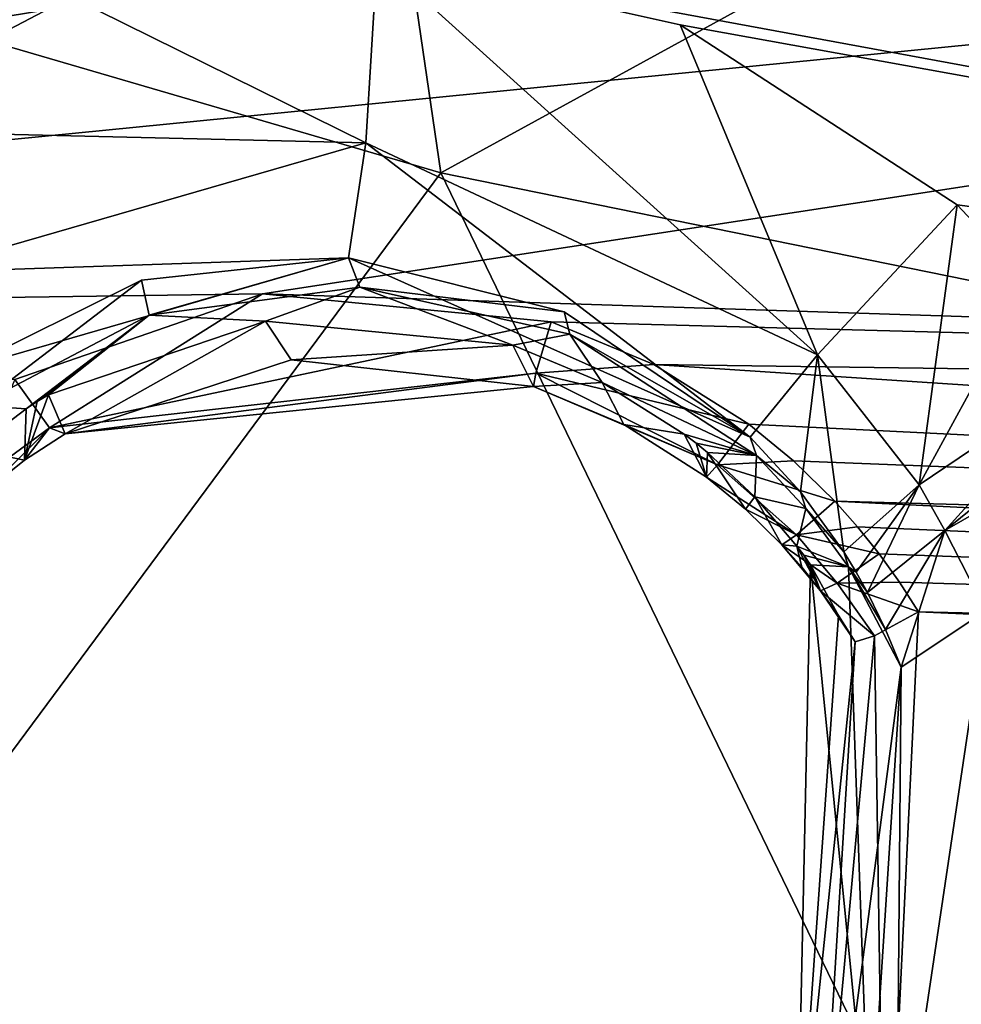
# Model space of a CAD drawing. Header units: millimetres. Extents: x -147 to 294, y -82 to 275.
# Tile 448 of 609: x 191.23 to 194.7, y 237.2 to 240.83. Entities that reach past the tile are written whole.
import ezdxf

# ---------------------------------------------------------------- set-up
doc = ezdxf.new("R2010")
doc.units = ezdxf.units.MM
doc.header["$LTSCALE"] = 67.506716
for name, color, linetype in [('1625', 7, 'CONTINUOUS'), ('1630', 7, 'CONTINUOUS'), ('1631', 7, 'CONTINUOUS'), ('1643', 7, 'CONTINUOUS'), ('1670', 7, 'CONTINUOUS'), ('1672', 7, 'CONTINUOUS'), ('1676', 7, 'CONTINUOUS'), ('1677', 7, 'CONTINUOUS'), ('1678', 7, 'CONTINUOUS'), ('1679', 7, 'CONTINUOUS'), ('1680', 7, 'CONTINUOUS'), ('1681', 7, 'CONTINUOUS'), ('1762', 7, 'CONTINUOUS'), ('1808', 7, 'CONTINUOUS'), ('2223', 7, 'CONTINUOUS'), ('2442', 7, 'CONTINUOUS'), ('2443', 7, 'CONTINUOUS'), ('2444', 7, 'CONTINUOUS'), ('2445', 7, 'CONTINUOUS'), ('2446', 7, 'CONTINUOUS'), ('2447', 7, 'CONTINUOUS'), ('2448', 7, 'CONTINUOUS'), ('2449', 7, 'CONTINUOUS'), ('2450', 7, 'CONTINUOUS'), ('2451', 7, 'CONTINUOUS'), ('2452', 7, 'CONTINUOUS'), ('2453', 7, 'CONTINUOUS'), ('2454', 7, 'CONTINUOUS'), ('2459', 7, 'CONTINUOUS'), ('2460', 7, 'CONTINUOUS'), ('2461', 7, 'CONTINUOUS'), ('2462', 7, 'CONTINUOUS'), ('2463', 7, 'CONTINUOUS'), ('2464', 7, 'CONTINUOUS'), ('3719', 7, 'CONTINUOUS'), ('457', 7, 'CONTINUOUS'), ('458', 7, 'CONTINUOUS'), ('485', 7, 'CONTINUOUS'), ('499', 7, 'CONTINUOUS'), ('522', 7, 'CONTINUOUS'), ('557', 7, 'CONTINUOUS'), ('601', 7, 'CONTINUOUS'), ('640', 7, 'CONTINUOUS'), ('841', 7, 'CONTINUOUS')]:
    doc.layers.add(name, color=color, linetype=linetype)

msp = doc.modelspace()

# ---------------------------------------------------------------- linework, layer by layer
at = {"layer": '1625', "linetype": 'CONTINUOUS'}
msp.add_3dface([(187.202, 239.8861, -8.0262), (188.0006, 242.4567, -8.2618), (195.9043, 253.4007, -5.7726), (187.202, 239.8861, -8.0262)], dxfattribs=at)
at = {"layer": '1630', "linetype": 'CONTINUOUS'}
for points in [[(194.7908, 238.6475, -7.1754), (195.1584, 236.1156, -7.8386), (194.461, 236.44, -7.4874), (194.7908, 238.6475, -7.1754)], [(194.7908, 238.6475, -7.1754), (194.461, 236.44, -7.4874), (194.4787, 238.4402, -6.4193), (194.7908, 238.6475, -7.1754)], [(194.4787, 238.4402, -6.4193), (194.461, 236.44, -7.4874), (194.2181, 236.4525, -6.6777), (194.4787, 238.4402, -6.4193)]]:
    msp.add_3dface(points, dxfattribs=at)
at = {"layer": '1631', "linetype": 'CONTINUOUS'}
for points in [[(195.311, 239.3286, -7.3498), (194.7908, 238.6475, -7.1754), (194.6388, 238.943, -7.128), (195.311, 239.3286, -7.3498)], [(194.3545, 238.7144, -6.4091), (194.6388, 238.943, -7.128), (194.4213, 238.5791, -6.4132), (194.3545, 238.7144, -6.4091)], [(194.6388, 238.943, -7.128), (194.4787, 238.4402, -6.4193), (194.4213, 238.5791, -6.4132), (194.6388, 238.943, -7.128)], [(194.7908, 238.6475, -7.1754), (194.4787, 238.4402, -6.4193), (194.6388, 238.943, -7.128), (194.7908, 238.6475, -7.1754)]]:
    msp.add_3dface(points, dxfattribs=at)
at = {"layer": '1643', "linetype": 'CONTINUOUS'}
for points in [[(187.202, 239.8861, -8.0262), (195.9043, 253.4007, -5.7726), (188.5051, 239.7905, -7.8996), (187.202, 239.8861, -8.0262)], [(195.9043, 253.4007, -5.7726), (189.8064, 239.6973, -7.78), (188.5051, 239.7905, -7.8996), (195.9043, 253.4007, -5.7726)], [(189.8064, 239.6973, -7.78), (195.9043, 253.4007, -5.7726), (189.8647, 239.7818, -7.761), (189.8064, 239.6973, -7.78)], [(189.8647, 239.7818, -7.761), (195.9043, 253.4007, -5.7726), (189.9254, 239.8636, -7.7422), (189.8647, 239.7818, -7.761)], [(189.9254, 239.8636, -7.7422), (195.9043, 253.4007, -5.7726), (190.1901, 240.1637, -7.6699), (189.9254, 239.8636, -7.7422)], [(190.1901, 240.1637, -7.6699), (195.9043, 253.4007, -5.7726), (190.485, 240.4206, -7.6024), (190.1901, 240.1637, -7.6699)], [(190.485, 240.4206, -7.6024), (195.9043, 253.4007, -5.7726), (191.4188, 240.9098, -7.443), (190.485, 240.4206, -7.6024)], [(192.5469, 241.0558, -7.3231), (204.8335, 238.7909, -6.8966), (193.6635, 240.8067, -7.2664), (192.5469, 241.0558, -7.3231)], [(204.8335, 238.7909, -6.8966), (192.5469, 241.0558, -7.3231), (203.4111, 241.0235, -6.6708), (204.8335, 238.7909, -6.8966)], [(193.6635, 240.8067, -7.2664), (204.8335, 238.7909, -6.8966), (194.6854, 240.1439, -7.2801), (193.6635, 240.8067, -7.2664)], [(194.6854, 240.1439, -7.2801), (204.8335, 238.7909, -6.8966), (194.9523, 239.8588, -7.3005), (194.6854, 240.1439, -7.2801)]]:
    msp.add_3dface(points, dxfattribs=at)
at = {"layer": '1670', "linetype": 'CONTINUOUS'}
for points in [[(187.9031, 247.5677, -4.5563), (184.3451, 239.7066, -6.0448), (195.314, 245.924, -4.1828), (187.9031, 247.5677, -4.5563)], [(184.3451, 239.7066, -6.0448), (196.0411, 244.8424, -4.2603), (195.314, 245.924, -4.1828), (184.3451, 239.7066, -6.0448)], [(196.0411, 244.8424, -4.2603), (184.3451, 239.7066, -6.0448), (197.4115, 244.2676, -4.2472), (196.0411, 244.8424, -4.2603)], [(197.4115, 244.2676, -4.2472), (184.3451, 239.7066, -6.0448), (205.9488, 243.2832, -4.0343), (197.4115, 244.2676, -4.2472)], [(205.9488, 243.2832, -4.0343), (184.3451, 239.7066, -6.0448), (204.3495, 241.686, -4.246), (205.9488, 243.2832, -4.0343)], [(184.3451, 239.7066, -6.0448), (192.1253, 239.8158, -5.2073), (204.3495, 241.686, -4.246), (184.3451, 239.7066, -6.0448)], [(192.1253, 239.8158, -5.2073), (204.9308, 239.4, -4.4978), (204.3495, 241.686, -4.246), (192.1253, 239.8158, -5.2073)], [(191.212, 239.5001, -5.3371), (192.1253, 239.8158, -5.2073), (184.3451, 239.7066, -6.0448), (191.212, 239.5001, -5.3371)], [(192.1253, 239.8158, -5.2073), (193.1884, 239.713, -5.1314), (204.9308, 239.4, -4.4978), (192.1253, 239.8158, -5.2073)], [(193.1884, 239.713, -5.1314), (193.5676, 239.5547, -5.1233), (204.9308, 239.4, -4.4978), (193.1884, 239.713, -5.1314)], [(193.5676, 239.5547, -5.1233), (193.917, 239.335, -5.127), (206.0698, 238.7327, -4.546), (193.5676, 239.5547, -5.1233)], [(204.9308, 239.4, -4.4978), (193.5676, 239.5547, -5.1233), (206.0698, 238.7327, -4.546), (204.9308, 239.4, -4.4978)], [(193.917, 239.335, -5.127), (194.0812, 239.2002, -5.1335), (206.0698, 238.7327, -4.546), (193.917, 239.335, -5.127)], [(194.0812, 239.2002, -5.1335), (194.2334, 239.0514, -5.1432), (206.0698, 238.7327, -4.546), (194.0812, 239.2002, -5.1335)], [(194.2334, 239.0514, -5.1432), (209.4505, 238.3032, -4.5268), (206.0698, 238.7327, -4.546), (194.2334, 239.0514, -5.1432)]]:
    msp.add_3dface(points, dxfattribs=at)
at = {"layer": '1672', "linetype": 'CONTINUOUS'}
for points in [[(184.0931, 239.8335, -6.2882), (193.4176, 254.433, -3.5053), (193.2798, 254.7092, -3.7262), (184.0931, 239.8335, -6.2882)], [(187.9031, 247.5677, -4.5563), (193.4176, 254.433, -3.5053), (184.0931, 239.8335, -6.2882), (187.9031, 247.5677, -4.5563)]]:
    msp.add_3dface(points, dxfattribs=at)
at = {"layer": '1676', "linetype": 'CONTINUOUS'}
for points in [[(191.212, 239.5001, -5.3371), (191.0414, 239.1036, -5.5225), (191.3402, 239.3222, -5.4587), (191.212, 239.5001, -5.3371)], [(191.0414, 239.1036, -5.5225), (191.1078, 239.0915, -5.7667), (191.3402, 239.3222, -5.4587), (191.0414, 239.1036, -5.5225)], [(191.3402, 239.3222, -5.4587), (191.1078, 239.0915, -5.7667), (191.2484, 239.2023, -5.7338), (191.3402, 239.3222, -5.4587)], [(191.398, 239.3, -5.702), (191.3402, 239.3222, -5.4587), (191.2484, 239.2023, -5.7338), (191.398, 239.3, -5.702)]]:
    msp.add_3dface(points, dxfattribs=at)
at = {"layer": '1677', "linetype": 'CONTINUOUS'}
for points in [[(192.1253, 239.8158, -5.2073), (191.212, 239.5001, -5.3371), (191.3402, 239.3222, -5.4587), (192.1253, 239.8158, -5.2073)], [(193.1884, 239.713, -5.1314), (192.1253, 239.8158, -5.2073), (191.3402, 239.3222, -5.4587), (193.1884, 239.713, -5.1314)], [(193.1884, 239.713, -5.1314), (191.3402, 239.3222, -5.4587), (193.1317, 239.5239, -5.2558), (193.1884, 239.713, -5.1314)], [(193.1238, 239.4746, -5.4794), (191.398, 239.3, -5.702), (192.2302, 239.5723, -5.5666), (193.1238, 239.4746, -5.4794)], [(191.3402, 239.3222, -5.4587), (191.398, 239.3, -5.702), (193.1317, 239.5239, -5.2558), (191.3402, 239.3222, -5.4587)], [(193.1317, 239.5239, -5.2558), (191.398, 239.3, -5.702), (193.1238, 239.4746, -5.4794), (193.1317, 239.5239, -5.2558)]]:
    msp.add_3dface(points, dxfattribs=at)
at = {"layer": '1678', "linetype": 'CONTINUOUS'}
for points in [[(193.5676, 239.5547, -5.1233), (193.1884, 239.713, -5.1314), (193.1317, 239.5239, -5.2558), (193.5676, 239.5547, -5.1233)], [(193.1317, 239.5239, -5.2558), (193.1238, 239.4746, -5.4794), (193.8015, 239.1857, -5.2401), (193.1317, 239.5239, -5.2558)], [(193.917, 239.335, -5.127), (193.5676, 239.5547, -5.1233), (193.1317, 239.5239, -5.2558), (193.917, 239.335, -5.127)], [(193.917, 239.335, -5.127), (193.1317, 239.5239, -5.2558), (193.8015, 239.1857, -5.2401), (193.917, 239.335, -5.127)], [(193.8015, 239.1857, -5.2401), (193.1238, 239.4746, -5.4794), (193.4561, 239.3337, -5.462), (193.8015, 239.1857, -5.2401)], [(193.7612, 239.1404, -5.4551), (193.8015, 239.1857, -5.2401), (193.4561, 239.3337, -5.462), (193.7612, 239.1404, -5.4551)]]:
    msp.add_3dface(points, dxfattribs=at)
at = {"layer": '1679', "linetype": 'CONTINUOUS'}
for points in [[(194.0812, 239.2002, -5.1335), (193.917, 239.335, -5.127), (193.8015, 239.1857, -5.2401), (194.0812, 239.2002, -5.1335)], [(194.2334, 239.0514, -5.1432), (194.0812, 239.2002, -5.1335), (193.8015, 239.1857, -5.2401), (194.2334, 239.0514, -5.1432)], [(193.8015, 239.1857, -5.2401), (193.7612, 239.1404, -5.4551), (194.0933, 238.9278, -5.2516), (193.8015, 239.1857, -5.2401)], [(194.2334, 239.0514, -5.1432), (193.8015, 239.1857, -5.2401), (194.0933, 238.9278, -5.2516), (194.2334, 239.0514, -5.1432)], [(194.0933, 238.9278, -5.2516), (193.7612, 239.1404, -5.4551), (193.9048, 239.0218, -5.4557), (194.0933, 238.9278, -5.2516)], [(194.0381, 238.891, -5.4591), (194.0933, 238.9278, -5.2516), (193.9048, 239.0218, -5.4557), (194.0381, 238.891, -5.4591)]]:
    msp.add_3dface(points, dxfattribs=at)
at = {"layer": '1680', "linetype": 'CONTINUOUS'}
for points in [[(194.2334, 239.0514, -5.1432), (194.0933, 238.9278, -5.2516), (194.3176, 238.9567, -5.1505), (194.2334, 239.0514, -5.1432)], [(194.3176, 238.9567, -5.1505), (194.0933, 238.9278, -5.2516), (194.3968, 238.8579, -5.1589), (194.3176, 238.9567, -5.1505)], [(194.0933, 238.9278, -5.2516), (194.0381, 238.891, -5.4591), (194.2423, 238.75, -5.2672), (194.0933, 238.9278, -5.2516)], [(194.3968, 238.8579, -5.1589), (194.0933, 238.9278, -5.2516), (194.2423, 238.75, -5.2672), (194.3968, 238.8579, -5.1589)], [(194.2423, 238.75, -5.2672), (194.0381, 238.891, -5.4591), (194.1813, 238.7213, -5.4671), (194.2423, 238.75, -5.2672)], [(194.1813, 238.7213, -5.4671), (194.0381, 238.891, -5.4591), (194.112, 238.8078, -5.4626), (194.1813, 238.7213, -5.4671)]]:
    msp.add_3dface(points, dxfattribs=at)
at = {"layer": '1681', "linetype": 'CONTINUOUS'}
for points in [[(209.4505, 238.3032, -4.5268), (194.2334, 239.0514, -5.1432), (194.3176, 238.9567, -5.1505), (209.4505, 238.3032, -4.5268)], [(209.4505, 238.3032, -4.5268), (194.3176, 238.9567, -5.1505), (194.3968, 238.8579, -5.1589), (209.4505, 238.3032, -4.5268)], [(209.4505, 238.3032, -4.5268), (194.3968, 238.8579, -5.1589), (194.4724, 238.7526, -5.1686), (209.4505, 238.3032, -4.5268)], [(194.5424, 238.6435, -5.1793), (209.4505, 238.3032, -4.5268), (194.4724, 238.7526, -5.1686), (194.5424, 238.6435, -5.1793)], [(209.8395, 237.9577, -4.5634), (209.4505, 238.3032, -4.5268), (194.5424, 238.6435, -5.1793), (209.8395, 237.9577, -4.5634)]]:
    msp.add_3dface(points, dxfattribs=at)
at = {"layer": '1762', "linetype": 'CONTINUOUS'}
for points in [[(183.9437, 239.9759, -7.3894), (193.1236, 254.9216, -4.8035), (184.1483, 237.4983, -7.9998), (183.9437, 239.9759, -7.3894)], [(184.1483, 237.4983, -7.9998), (193.1236, 254.9216, -4.8035), (185.317, 239.5026, -7.6464), (184.1483, 237.4983, -7.9998)], [(185.317, 239.5026, -7.6464), (193.1236, 254.9216, -4.8035), (194.2469, 254.0848, -5.1206), (185.317, 239.5026, -7.6464)]]:
    msp.add_3dface(points, dxfattribs=at)
at = {"layer": '1808', "linetype": 'CONTINUOUS'}
for points in [[(184.0931, 239.8335, -6.2882), (193.1236, 254.9216, -4.8035), (183.9437, 239.9759, -7.3894), (184.0931, 239.8335, -6.2882)], [(184.0931, 239.8335, -6.2882), (193.2798, 254.7092, -3.7262), (193.1236, 254.9216, -4.8035), (184.0931, 239.8335, -6.2882)]]:
    msp.add_3dface(points, dxfattribs=at)
at = {"layer": '2223', "linetype": 'CONTINUOUS'}
for points in [[(209.8395, 237.9577, -4.5634), (194.5424, 238.6435, -5.1793), (194.4178, 236.0616, -5.5752), (209.8395, 237.9577, -4.5634)], [(193.2619, 235.2695, -5.7978), (210.6958, 237.928, -4.5574), (194.4178, 236.0616, -5.5752), (193.2619, 235.2695, -5.7978)], [(210.6958, 237.928, -4.5574), (193.2619, 235.2695, -5.7978), (201.6243, 234.3504, -5.3164), (210.6958, 237.928, -4.5574)], [(210.6958, 237.928, -4.5574), (209.8395, 237.9577, -4.5634), (194.4178, 236.0616, -5.5752), (210.6958, 237.928, -4.5574)]]:
    msp.add_3dface(points, dxfattribs=at)
at = {"layer": '2442', "linetype": 'CONTINUOUS'}
for points in [[(191.398, 239.3, -5.702), (191.2484, 239.2023, -5.7338), (191.3362, 239.4438, -6.3499), (191.398, 239.3, -5.702)], [(191.3362, 239.4438, -6.3499), (191.2484, 239.2023, -5.7338), (191.2946, 239.4183, -6.3577), (191.3362, 239.4438, -6.3499)], [(191.2946, 239.4183, -6.3577), (191.2484, 239.2023, -5.7338), (191.2535, 239.3918, -6.3655), (191.2946, 239.4183, -6.3577)], [(191.2535, 239.3918, -6.3655), (191.2484, 239.2023, -5.7338), (191.0561, 239.2423, -6.4075), (191.2535, 239.3918, -6.3655)], [(191.2484, 239.2023, -5.7338), (191.1078, 239.0915, -5.7667), (191.0561, 239.2423, -6.4075), (191.2484, 239.2023, -5.7338)]]:
    msp.add_3dface(points, dxfattribs=at)
at = {"layer": '2443', "linetype": 'CONTINUOUS'}
for points in [[(191.398, 239.3, -5.702), (191.3362, 239.4438, -6.3499), (192.1356, 239.7152, -6.2362), (191.398, 239.3, -5.702)], [(192.2302, 239.5723, -5.5666), (191.398, 239.3, -5.702), (192.1356, 239.7152, -6.2362), (192.2302, 239.5723, -5.5666)], [(193.0477, 239.6267, -6.1702), (192.2302, 239.5723, -5.5666), (192.1356, 239.7152, -6.2362), (193.0477, 239.6267, -6.1702)], [(193.1238, 239.4746, -5.4794), (192.2302, 239.5723, -5.5666), (193.0477, 239.6267, -6.1702), (193.1238, 239.4746, -5.4794)]]:
    msp.add_3dface(points, dxfattribs=at)
at = {"layer": '2444', "linetype": 'CONTINUOUS'}
for points in [[(193.1238, 239.4746, -5.4794), (193.0477, 239.6267, -6.1702), (193.3761, 239.4892, -6.1629), (193.1238, 239.4746, -5.4794)], [(193.4561, 239.3337, -5.462), (193.1238, 239.4746, -5.4794), (193.3761, 239.4892, -6.1629), (193.4561, 239.3337, -5.462)], [(193.6789, 239.2989, -6.1659), (193.4561, 239.3337, -5.462), (193.3761, 239.4892, -6.1629), (193.6789, 239.2989, -6.1659)], [(193.7612, 239.1404, -5.4551), (193.4561, 239.3337, -5.462), (193.6789, 239.2989, -6.1659), (193.7612, 239.1404, -5.4551)]]:
    msp.add_3dface(points, dxfattribs=at)
at = {"layer": '2445', "linetype": 'CONTINUOUS'}
for points in [[(193.7612, 239.1404, -5.4551), (193.6789, 239.2989, -6.1659), (193.7224, 239.2653, -6.1673), (193.7612, 239.1404, -5.4551)], [(193.7648, 239.2308, -6.169), (193.7612, 239.1404, -5.4551), (193.7224, 239.2653, -6.1673), (193.7648, 239.2308, -6.169)], [(193.9048, 239.0218, -5.4557), (193.7612, 239.1404, -5.4551), (193.7648, 239.2308, -6.169), (193.9048, 239.0218, -5.4557)], [(193.9393, 239.0675, -6.1792), (193.9048, 239.0218, -5.4557), (193.7648, 239.2308, -6.169), (193.9393, 239.0675, -6.1792)], [(194.0381, 238.891, -5.4591), (193.9048, 239.0218, -5.4557), (193.9393, 239.0675, -6.1792), (194.0381, 238.891, -5.4591)], [(194.0944, 238.886, -6.1937), (194.0381, 238.891, -5.4591), (193.9393, 239.0675, -6.1792), (194.0944, 238.886, -6.1937)], [(194.112, 238.8078, -5.4626), (194.0381, 238.891, -5.4591), (194.0944, 238.886, -6.1937), (194.112, 238.8078, -5.4626)], [(194.1813, 238.7213, -5.4671), (194.112, 238.8078, -5.4626), (194.0944, 238.886, -6.1937), (194.1813, 238.7213, -5.4671)]]:
    msp.add_3dface(points, dxfattribs=at)
at = {"layer": '2446', "linetype": 'CONTINUOUS'}
for points in [[(194.1813, 238.7213, -5.4671), (194.0944, 238.886, -6.1937), (194.1197, 238.852, -6.1967), (194.1813, 238.7213, -5.4671)], [(194.1443, 238.8175, -6.1998), (194.1813, 238.7213, -5.4671), (194.1197, 238.852, -6.1967), (194.1443, 238.8175, -6.1998)], [(194.0926, 236.4367, -6.5619), (194.247, 238.6297, -5.4727), (194.1443, 238.8175, -6.1998), (194.0926, 236.4367, -6.5619)], [(194.247, 238.6297, -5.4727), (194.1813, 238.7213, -5.4671), (194.1443, 238.8175, -6.1998), (194.247, 238.6297, -5.4727)], [(194.309, 238.5328, -5.4794), (194.247, 238.6297, -5.4727), (194.0926, 236.4367, -6.5619), (194.309, 238.5328, -5.4794)], [(194.1682, 236.2298, -5.8106), (194.309, 238.5328, -5.4794), (194.0926, 236.4367, -6.5619), (194.1682, 236.2298, -5.8106)]]:
    msp.add_3dface(points, dxfattribs=at)
at = {"layer": '2447', "linetype": 'CONTINUOUS'}
for points in [[(194.3968, 238.8579, -5.1589), (194.2423, 238.75, -5.2672), (194.4724, 238.7526, -5.1686), (194.3968, 238.8579, -5.1589)], [(194.2423, 238.75, -5.2672), (194.1813, 238.7213, -5.4671), (194.3796, 238.5554, -5.2808), (194.2423, 238.75, -5.2672)], [(194.1813, 238.7213, -5.4671), (194.247, 238.6297, -5.4727), (194.309, 238.5328, -5.4794), (194.1813, 238.7213, -5.4671)], [(194.1813, 238.7213, -5.4671), (194.309, 238.5328, -5.4794), (194.3796, 238.5554, -5.2808), (194.1813, 238.7213, -5.4671)], [(194.2423, 238.75, -5.2672), (194.5424, 238.6435, -5.1793), (194.4724, 238.7526, -5.1686), (194.2423, 238.75, -5.2672)], [(194.5424, 238.6435, -5.1793), (194.2423, 238.75, -5.2672), (194.3796, 238.5554, -5.2808), (194.5424, 238.6435, -5.1793)]]:
    msp.add_3dface(points, dxfattribs=at)
at = {"layer": '2448', "linetype": 'CONTINUOUS'}
for points in [[(194.4178, 236.0616, -5.5752), (194.5424, 238.6435, -5.1793), (194.3796, 238.5554, -5.2808), (194.4178, 236.0616, -5.5752)], [(194.1682, 236.2298, -5.8106), (194.4178, 236.0616, -5.5752), (194.3796, 238.5554, -5.2808), (194.1682, 236.2298, -5.8106)], [(194.309, 238.5328, -5.4794), (194.1682, 236.2298, -5.8106), (194.3796, 238.5554, -5.2808), (194.309, 238.5328, -5.4794)]]:
    msp.add_3dface(points, dxfattribs=at)
at = {"layer": '2449', "linetype": 'CONTINUOUS'}
for points in [[(194.0926, 236.4367, -6.5619), (194.1443, 238.8175, -6.1998), (194.3613, 236.631, -6.5094), (194.0926, 236.4367, -6.5619)], [(194.3613, 236.631, -6.5094), (194.1443, 238.8175, -6.1998), (194.2849, 238.8094, -6.1895), (194.3613, 236.631, -6.5094)]]:
    msp.add_3dface(points, dxfattribs=at)
at = {"layer": '2450', "linetype": 'CONTINUOUS'}
for points in [[(194.3121, 238.7903, -6.4078), (194.2849, 238.8094, -6.1895), (194.2669, 238.8644, -6.4072), (194.3121, 238.7903, -6.4078)], [(194.4213, 238.5791, -6.4132), (194.4787, 238.4402, -6.4193), (194.2849, 238.8094, -6.1895), (194.4213, 238.5791, -6.4132)], [(194.4787, 238.4402, -6.4193), (194.3613, 236.631, -6.5094), (194.2849, 238.8094, -6.1895), (194.4787, 238.4402, -6.4193)], [(194.3545, 238.7144, -6.4091), (194.4213, 238.5791, -6.4132), (194.2849, 238.8094, -6.1895), (194.3545, 238.7144, -6.4091)], [(194.3545, 238.7144, -6.4091), (194.2849, 238.8094, -6.1895), (194.3121, 238.7903, -6.4078), (194.3545, 238.7144, -6.4091)], [(194.4787, 238.4402, -6.4193), (194.2181, 236.4525, -6.6777), (194.3613, 236.631, -6.5094), (194.4787, 238.4402, -6.4193)]]:
    msp.add_3dface(points, dxfattribs=at)
at = {"layer": '2451', "linetype": 'CONTINUOUS'}
for points in [[(195.184, 239.5431, -7.3283), (194.6388, 238.943, -7.128), (194.5451, 239.1114, -7.1154), (195.184, 239.5431, -7.3283)], [(194.6388, 238.943, -7.128), (195.184, 239.5431, -7.3283), (195.2496, 239.4371, -7.3387), (194.6388, 238.943, -7.128)], [(195.311, 239.3286, -7.3498), (194.6388, 238.943, -7.128), (195.2496, 239.4371, -7.3387), (195.311, 239.3286, -7.3498)], [(194.3121, 238.7903, -6.4078), (194.2669, 238.8644, -6.4072), (194.5451, 239.1114, -7.1154), (194.3121, 238.7903, -6.4078)], [(194.3545, 238.7144, -6.4091), (194.3121, 238.7903, -6.4078), (194.5451, 239.1114, -7.1154), (194.3545, 238.7144, -6.4091)], [(194.6388, 238.943, -7.128), (194.3545, 238.7144, -6.4091), (194.5451, 239.1114, -7.1154), (194.6388, 238.943, -7.128)]]:
    msp.add_3dface(points, dxfattribs=at)
at = {"layer": '2452', "linetype": 'CONTINUOUS'}
for points in [[(194.6854, 240.1439, -7.2801), (194.5451, 239.1114, -7.1154), (194.1706, 239.5903, -7.0914), (194.6854, 240.1439, -7.2801)], [(194.6854, 240.1439, -7.2801), (194.9523, 239.8588, -7.3005), (194.5451, 239.1114, -7.1154), (194.6854, 240.1439, -7.2801)], [(194.9523, 239.8588, -7.3005), (195.184, 239.5431, -7.3283), (194.5451, 239.1114, -7.1154), (194.9523, 239.8588, -7.3005)], [(193.9221, 239.2872, -6.4179), (194.1706, 239.5903, -7.0914), (194.1071, 239.0854, -6.4094), (193.9221, 239.2872, -6.4179)], [(194.1706, 239.5903, -7.0914), (194.2669, 238.8644, -6.4072), (194.1071, 239.0854, -6.4094), (194.1706, 239.5903, -7.0914)], [(194.5451, 239.1114, -7.1154), (194.2669, 238.8644, -6.4072), (194.1706, 239.5903, -7.0914), (194.5451, 239.1114, -7.1154)]]:
    msp.add_3dface(points, dxfattribs=at)
at = {"layer": '2453', "linetype": 'CONTINUOUS'}
for points in [[(192.5469, 241.0558, -7.3231), (194.1706, 239.5903, -7.0914), (192.5057, 240.3716, -7.1751), (192.5469, 241.0558, -7.3231)], [(192.5469, 241.0558, -7.3231), (193.6635, 240.8067, -7.2664), (194.1706, 239.5903, -7.0914), (192.5469, 241.0558, -7.3231)], [(193.6635, 240.8067, -7.2664), (194.6854, 240.1439, -7.2801), (194.1706, 239.5903, -7.0914), (193.6635, 240.8067, -7.2664)], [(192.5057, 240.3716, -7.1751), (193.9221, 239.2872, -6.4179), (192.4414, 239.9481, -6.5911), (192.5057, 240.3716, -7.1751)], [(194.1706, 239.5903, -7.0914), (193.9221, 239.2872, -6.4179), (192.5057, 240.3716, -7.1751), (194.1706, 239.5903, -7.0914)], [(192.4414, 239.9481, -6.5911), (193.9221, 239.2872, -6.4179), (193.2369, 239.7491, -6.4805), (192.4414, 239.9481, -6.5911)]]:
    msp.add_3dface(points, dxfattribs=at)
at = {"layer": '2454', "linetype": 'CONTINUOUS'}
for points in [[(191.4188, 240.9098, -7.443), (192.5469, 241.0558, -7.3231), (192.5057, 240.3716, -7.1751), (191.4188, 240.9098, -7.443)], [(190.485, 240.4206, -7.6024), (191.4188, 240.9098, -7.443), (192.5057, 240.3716, -7.1751), (190.485, 240.4206, -7.6024)], [(190.485, 240.4206, -7.6024), (192.5057, 240.3716, -7.1751), (190.8497, 239.894, -7.422), (190.485, 240.4206, -7.6024)], [(192.5057, 240.3716, -7.1751), (192.4414, 239.9481, -6.5911), (190.8497, 239.894, -7.422), (192.5057, 240.3716, -7.1751)], [(190.8497, 239.894, -7.422), (192.4414, 239.9481, -6.5911), (191.0112, 239.5348, -6.8856), (190.8497, 239.894, -7.422)], [(191.0112, 239.5348, -6.8856), (192.4414, 239.9481, -6.5911), (191.6796, 239.8658, -6.7297), (191.0112, 239.5348, -6.8856)]]:
    msp.add_3dface(points, dxfattribs=at)
at = {"layer": '2459', "linetype": 'CONTINUOUS'}
msp.add_3dface([(191.2535, 239.3918, -6.3655), (191.0561, 239.2423, -6.4075), (191.0733, 239.4037, -6.3808), (191.2535, 239.3918, -6.3655)], dxfattribs=at)
at = {"layer": '2460', "linetype": 'CONTINUOUS'}
for points in [[(192.484, 239.8407, -6.1869), (192.1356, 239.7152, -6.2362), (191.7073, 239.7366, -6.2714), (192.484, 239.8407, -6.1869)], [(193.0477, 239.6267, -6.1702), (192.1356, 239.7152, -6.2362), (192.484, 239.8407, -6.1869), (193.0477, 239.6267, -6.1702)], [(193.2571, 239.6675, -6.1465), (193.0477, 239.6267, -6.1702), (192.484, 239.8407, -6.1869), (193.2571, 239.6675, -6.1465)], [(191.2535, 239.3918, -6.3655), (191.0733, 239.4037, -6.3808), (191.7073, 239.7366, -6.2714), (191.2535, 239.3918, -6.3655)], [(191.2946, 239.4183, -6.3577), (191.2535, 239.3918, -6.3655), (191.7073, 239.7366, -6.2714), (191.2946, 239.4183, -6.3577)], [(191.3362, 239.4438, -6.3499), (191.2946, 239.4183, -6.3577), (191.7073, 239.7366, -6.2714), (191.3362, 239.4438, -6.3499)], [(192.1356, 239.7152, -6.2362), (191.3362, 239.4438, -6.3499), (191.7073, 239.7366, -6.2714), (192.1356, 239.7152, -6.2362)], [(193.3761, 239.4892, -6.1629), (193.0477, 239.6267, -6.1702), (193.2571, 239.6675, -6.1465), (193.3761, 239.4892, -6.1629)], [(193.9449, 239.2196, -6.156), (193.3761, 239.4892, -6.1629), (193.2571, 239.6675, -6.1465), (193.9449, 239.2196, -6.156)], [(193.6789, 239.2989, -6.1659), (193.3761, 239.4892, -6.1629), (193.9449, 239.2196, -6.156), (193.6789, 239.2989, -6.1659)], [(193.7224, 239.2653, -6.1673), (193.6789, 239.2989, -6.1659), (193.9449, 239.2196, -6.156), (193.7224, 239.2653, -6.1673)], [(193.7648, 239.2308, -6.169), (193.7224, 239.2653, -6.1673), (193.9449, 239.2196, -6.156), (193.7648, 239.2308, -6.169)]]:
    msp.add_3dface(points, dxfattribs=at)
at = {"layer": '2461', "linetype": 'CONTINUOUS'}
for points in [[(192.4414, 239.9481, -6.5911), (193.2369, 239.7491, -6.4805), (192.484, 239.8407, -6.1869), (192.4414, 239.9481, -6.5911)], [(193.2369, 239.7491, -6.4805), (193.2571, 239.6675, -6.1465), (192.484, 239.8407, -6.1869), (193.2369, 239.7491, -6.4805)], [(193.2369, 239.7491, -6.4805), (193.9221, 239.2872, -6.4179), (193.2571, 239.6675, -6.1465), (193.2369, 239.7491, -6.4805)], [(193.9221, 239.2872, -6.4179), (193.9449, 239.2196, -6.156), (193.2571, 239.6675, -6.1465), (193.9221, 239.2872, -6.4179)]]:
    msp.add_3dface(points, dxfattribs=at)
at = {"layer": '2462', "linetype": 'CONTINUOUS'}
for points in [[(191.6796, 239.8658, -6.7297), (192.4414, 239.9481, -6.5911), (191.7073, 239.7366, -6.2714), (191.6796, 239.8658, -6.7297)], [(192.4414, 239.9481, -6.5911), (192.484, 239.8407, -6.1869), (191.7073, 239.7366, -6.2714), (192.4414, 239.9481, -6.5911)], [(191.0112, 239.5348, -6.8856), (191.6796, 239.8658, -6.7297), (191.0733, 239.4037, -6.3808), (191.0112, 239.5348, -6.8856)], [(191.0733, 239.4037, -6.3808), (191.6796, 239.8658, -6.7297), (191.7073, 239.7366, -6.2714), (191.0733, 239.4037, -6.3808)]]:
    msp.add_3dface(points, dxfattribs=at)
at = {"layer": '2463', "linetype": 'CONTINUOUS'}
for points in [[(193.9221, 239.2872, -6.4179), (194.1071, 239.0854, -6.4094), (193.9449, 239.2196, -6.156), (193.9221, 239.2872, -6.4179)], [(193.9449, 239.2196, -6.156), (194.1071, 239.0854, -6.4094), (194.1273, 239.0246, -6.1702), (193.9449, 239.2196, -6.156)], [(194.1071, 239.0854, -6.4094), (194.2669, 238.8644, -6.4072), (194.1273, 239.0246, -6.1702), (194.1071, 239.0854, -6.4094)], [(194.2669, 238.8644, -6.4072), (194.2849, 238.8094, -6.1895), (194.1273, 239.0246, -6.1702), (194.2669, 238.8644, -6.4072)]]:
    msp.add_3dface(points, dxfattribs=at)
at = {"layer": '2464', "linetype": 'CONTINUOUS'}
for points in [[(193.9393, 239.0675, -6.1792), (193.7648, 239.2308, -6.169), (193.9449, 239.2196, -6.156), (193.9393, 239.0675, -6.1792)], [(193.9393, 239.0675, -6.1792), (193.9449, 239.2196, -6.156), (194.1273, 239.0246, -6.1702), (193.9393, 239.0675, -6.1792)], [(194.0944, 238.886, -6.1937), (193.9393, 239.0675, -6.1792), (194.1273, 239.0246, -6.1702), (194.0944, 238.886, -6.1937)], [(194.2849, 238.8094, -6.1895), (194.0944, 238.886, -6.1937), (194.1273, 239.0246, -6.1702), (194.2849, 238.8094, -6.1895)], [(194.1197, 238.852, -6.1967), (194.0944, 238.886, -6.1937), (194.2849, 238.8094, -6.1895), (194.1197, 238.852, -6.1967)], [(194.1443, 238.8175, -6.1998), (194.1197, 238.852, -6.1967), (194.2849, 238.8094, -6.1895), (194.1443, 238.8175, -6.1998)]]:
    msp.add_3dface(points, dxfattribs=at)
at = {"layer": '3719', "linetype": 'CONTINUOUS'}
msp.add_3dface([(185.317, 239.5026, -7.6464), (194.2469, 254.0848, -5.1206), (184.7658, 240.8451, -13.3562), (185.317, 239.5026, -7.6464)], dxfattribs=at)
at = {"layer": '457', "linetype": 'CONTINUOUS'}
msp.add_3dface([(183.6817, 239.8414, -6.1959), (192.9496, 254.9334, -3.5893), (181.5747, 241.0412, -7.8958), (183.6817, 239.8414, -6.1959)], dxfattribs=at)
at = {"layer": '458', "linetype": 'CONTINUOUS'}
for points in [[(192.9496, 254.9334, -3.5893), (183.6817, 239.8414, -6.1959), (193.044, 254.8279, -3.6171), (192.9496, 254.9334, -3.5893)], [(193.044, 254.8279, -3.6171), (183.6817, 239.8414, -6.1959), (183.8157, 239.7912, -6.2149), (193.044, 254.8279, -3.6171)], [(193.044, 254.8279, -3.6171), (183.8157, 239.7912, -6.2149), (193.101, 254.8097, -3.7534), (193.044, 254.8279, -3.6171)], [(193.101, 254.8097, -3.7534), (183.8157, 239.7912, -6.2149), (183.8697, 239.7892, -6.3508), (193.101, 254.8097, -3.7534)]]:
    msp.add_3dface(points, dxfattribs=at)
at = {"layer": '485', "linetype": 'CONTINUOUS'}
for points in [[(183.7279, 240.0053, -7.5664), (192.9655, 255.086, -4.9544), (183.7773, 239.9528, -7.2097), (183.7279, 240.0053, -7.5664)], [(183.7773, 239.9528, -7.2097), (192.9655, 255.086, -4.9544), (183.8172, 239.8707, -6.8435), (183.7773, 239.9528, -7.2097)], [(192.9655, 255.086, -4.9544), (183.8434, 239.8153, -6.5595), (183.8172, 239.8707, -6.8435), (192.9655, 255.086, -4.9544)], [(183.8568, 239.8028, -6.4548), (183.8434, 239.8153, -6.5595), (192.9655, 255.086, -4.9544), (183.8568, 239.8028, -6.4548)], [(183.8697, 239.7892, -6.3508), (183.8568, 239.8028, -6.4548), (192.9655, 255.086, -4.9544), (183.8697, 239.7892, -6.3508)], [(193.101, 254.8097, -3.7534), (183.8697, 239.7892, -6.3508), (192.9655, 255.086, -4.9544), (193.101, 254.8097, -3.7534)]]:
    msp.add_3dface(points, dxfattribs=at)
at = {"layer": '499', "linetype": 'CONTINUOUS'}
for points in [[(179.4951, 244.1441, -22.3706), (189.7696, 260.8421, -19.4657), (192.7815, 240.2614, -27.4084), (179.4951, 244.1441, -22.3706)], [(189.7696, 260.8421, -19.4657), (211.4978, 250.5133, -27.9949), (192.7815, 240.2614, -27.4084), (189.7696, 260.8421, -19.4657)], [(192.7815, 240.2614, -27.4084), (211.4978, 250.5133, -27.9949), (206.3686, 237.4971, -31.4334), (192.7815, 240.2614, -27.4084)]]:
    msp.add_3dface(points, dxfattribs=at)
at = {"layer": '522', "linetype": 'CONTINUOUS'}
for points in [[(192.9655, 255.086, -4.9544), (183.7279, 240.0053, -7.5664), (184.3439, 239.9209, -7.6513), (192.9655, 255.086, -4.9544)], [(193.4227, 254.6931, -5.096), (192.9655, 255.086, -4.9544), (184.3439, 239.9209, -7.6513), (193.4227, 254.6931, -5.096)]]:
    msp.add_3dface(points, dxfattribs=at)
at = {"layer": '557', "linetype": 'CONTINUOUS'}
for points in [[(179.4951, 244.1441, -22.3706), (192.7815, 240.2614, -27.4084), (175.102, 216.4034, -28.5238), (179.4951, 244.1441, -22.3706)], [(175.102, 216.4034, -28.5238), (192.7815, 240.2614, -27.4084), (203.7495, 217.597, -36.6176), (175.102, 216.4034, -28.5238)], [(192.7815, 240.2614, -27.4084), (206.3686, 237.4971, -31.4334), (203.7495, 217.597, -36.6176), (192.7815, 240.2614, -27.4084)]]:
    msp.add_3dface(points, dxfattribs=at)
at = {"layer": '601', "linetype": 'CONTINUOUS'}
msp.add_3dface([(180.0209, 232.0505, -23.733), (191.5913, 251.9394, -20.2239), (186.4997, 245.2604, -21.0802), (180.0209, 232.0505, -23.733)], dxfattribs=at)
at = {"layer": '640', "linetype": 'CONTINUOUS'}
for points in [[(193.4227, 254.6931, -5.096), (184.3439, 239.9209, -7.6513), (192.709, 255.4932, -9.6983), (193.4227, 254.6931, -5.096)], [(192.709, 255.4932, -9.6983), (184.3439, 239.9209, -7.6513), (188.0719, 249.8424, -10.5531), (192.709, 255.4932, -9.6983)]]:
    msp.add_3dface(points, dxfattribs=at)
at = {"layer": '841', "linetype": 'CONTINUOUS'}
for points in [[(191.5913, 251.9394, -20.2239), (180.0209, 232.0505, -23.733), (209.084, 231.2837, -32.4407), (191.5913, 251.9394, -20.2239)], [(219.8086, 241.4604, -31.151), (191.5913, 251.9394, -20.2239), (209.084, 231.2837, -32.4407), (219.8086, 241.4604, -31.151)]]:
    msp.add_3dface(points, dxfattribs=at)

doc.saveas('drawing.dxf')
